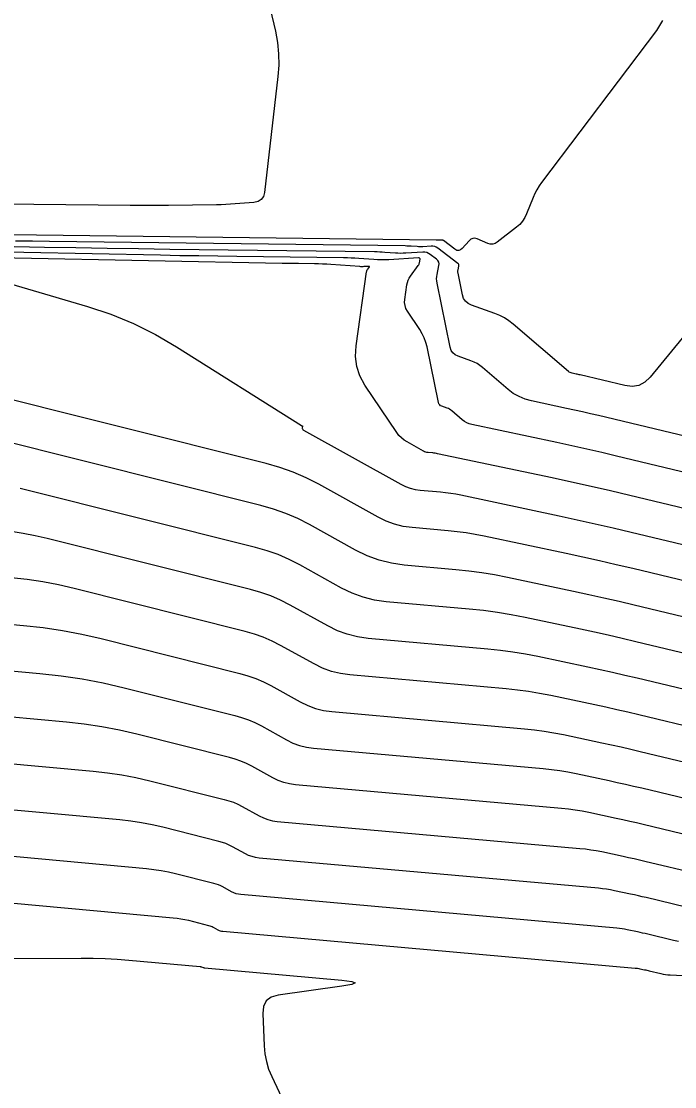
# Model space of a CAD drawing. Extents: x 1768942 to 1774819, y 723037 to 732099.
# Drawn here: x 1770543.25 to 1770566.55, y 731509.91 to 731547.88 of the extents above; entities that cross this region are included whole.
import ezdxf

# ---------------------------------------------------------------- set-up
doc = ezdxf.new("R2010")
doc.units = 0
doc.layers.add('R_Contours', color=7, linetype='Continuous')

msp = doc.modelspace()

# ---------------------------------------------------------------- linework, layer by layer
at = {"layer": 'R_Contours'}
for points in [[(1770551.944, 731549.131), (1770552.315, 731547.527), (1770552.39, 731547.124), (1770552.431, 731546.72), (1770552.436, 731546.314), (1770552.406, 731545.906), (1770551.925, 731541.778), (1770551.887, 731541.631), (1770551.812, 731541.522), (1770551.701, 731541.451), (1770551.552, 731541.419), (1770550.884, 731541.368), (1770550.716, 731541.356), (1770550.549, 731541.347), (1770550.382, 731541.341), (1770550.214, 731541.338), (1770548.5, 731541.317), (1770548.158, 731541.314), (1770547.816, 731541.312), (1770547.475, 731541.313), (1770547.133, 731541.315), (1770539.107, 731541.393)], [(1770566.121, 731547.903), (1770565.903, 731547.545), (1770561.808, 731542.135), (1770561.719, 731542.008), (1770561.638, 731541.876), (1770561.567, 731541.739), (1770561.504, 731541.597), (1770561.273, 731541.019), (1770561.207, 731540.88), (1770561.124, 731540.754), (1770561.026, 731540.64), (1770560.911, 731540.538), (1770560.227, 731540.004), (1770560.147, 731539.956), (1770560.063, 731539.932), (1770559.977, 731539.934), (1770559.887, 731539.96), (1770559.506, 731540.122), (1770559.425, 731540.144), (1770559.35, 731540.141), (1770559.282, 731540.111), (1770559.219, 731540.055), (1770558.978, 731539.78), (1770558.917, 731539.727), (1770558.853, 731539.705), (1770558.786, 731539.714), (1770558.715, 731539.753), (1770558.308, 731540.062), (1770558.296, 731540.07), (1770558.283, 731540.076), (1770558.269, 731540.078), (1770558.254, 731540.079), (1770558.188, 731540.075), (1770558.176, 731540.074), (1770558.164, 731540.074), (1770558.152, 731540.075), (1770558.14, 731540.075), (1770558.093, 731540.079), (1770558.081, 731540.079), (1770558.069, 731540.08), (1770558.057, 731540.08), (1770558.045, 731540.081), (1770539.981, 731540.308)], [(1770575.503, 731547.171), (1770565.683, 731535.199), (1770565.49, 731535.015), (1770565.274, 731534.903), (1770565.034, 731534.862), (1770564.77, 731534.892), (1770563.185, 731535.272), (1770563.148, 731535.28), (1770563.112, 731535.289), (1770563.076, 731535.297), (1770563.039, 731535.305), (1770562.893, 731535.335), (1770562.858, 731535.345), (1770562.824, 731535.359), (1770562.793, 731535.377), (1770562.764, 731535.399), (1770560.795, 731537.088), (1770560.644, 731537.206), (1770560.484, 731537.309), (1770560.315, 731537.396), (1770560.137, 731537.467), (1770559.31, 731537.757), (1770559.19, 731537.816), (1770559.096, 731537.897), (1770559.028, 731538.001), (1770558.987, 731538.128), (1770558.829, 731538.895), (1770558.824, 731538.926), (1770558.822, 731538.958), (1770558.824, 731538.99), (1770558.829, 731539.021), (1770558.855, 731539.147), (1770558.858, 731539.177), (1770558.852, 731539.204), (1770558.839, 731539.228), (1770558.817, 731539.249), (1770558.108, 731539.788), (1770558.053, 731539.823), (1770557.995, 731539.846), (1770557.934, 731539.859), (1770557.869, 731539.861), (1770557.577, 731539.844), (1770557.525, 731539.841), (1770557.472, 731539.841), (1770557.419, 731539.842), (1770557.367, 731539.845), (1770557.157, 731539.86), (1770557.104, 731539.863), (1770557.052, 731539.866), (1770556.999, 731539.868), (1770556.946, 731539.869), (1770544.266, 731540.028), (1770543.659, 731540.037), (1770543.052, 731540.046)], [(1770575.135, 731529.829), (1770564.484, 731532.38), (1770563.951, 731532.506), (1770563.417, 731532.628), (1770562.882, 731532.747), (1770562.346, 731532.862), (1770559.323, 731533.502), (1770559.229, 731533.528), (1770559.141, 731533.565), (1770559.058, 731533.613), (1770558.98, 731533.672), (1770558.607, 731533.992), (1770558.568, 731534.023), (1770558.526, 731534.049), (1770558.483, 731534.072), (1770558.437, 731534.09), (1770558.248, 731534.156), (1770558.206, 731534.177), (1770558.173, 731534.205), (1770558.149, 731534.242), (1770558.134, 731534.287), (1770557.725, 731536.27), (1770557.683, 731536.434), (1770557.626, 731536.592), (1770557.554, 731536.743), (1770557.467, 731536.888), (1770557.027, 731537.545), (1770556.972, 731537.643), (1770556.938, 731537.747), (1770556.924, 731537.855), (1770556.93, 731537.968), (1770557.004, 731538.486), (1770557.021, 731538.57), (1770557.048, 731538.65), (1770557.085, 731538.726), (1770557.132, 731538.798), (1770557.412, 731539.179), (1770557.426, 731539.199), (1770557.437, 731539.221), (1770557.445, 731539.243), (1770557.451, 731539.266), (1770557.479, 731539.396), (1770557.479, 731539.403), (1770557.478, 731539.409), (1770557.475, 731539.414), (1770557.471, 731539.418), (1770557.448, 731539.435), (1770557.443, 731539.439), (1770557.437, 731539.441), (1770557.43, 731539.443), (1770557.423, 731539.443), (1770556.356, 731539.381), (1770556.222, 731539.375), (1770556.088, 731539.374), (1770555.954, 731539.377), (1770555.82, 731539.384), (1770555.285, 731539.423), (1770555.151, 731539.431), (1770555.017, 731539.438), (1770554.883, 731539.443), (1770554.749, 731539.445), (1770550.942, 731539.493), (1770550.262, 731539.502), (1770549.583, 731539.513), (1770548.904, 731539.524), (1770548.224, 731539.537), (1770538.462, 731539.731)], [(1770575.894, 731530.937), (1770563.834, 731533.826), (1770563.55, 731533.893), (1770563.265, 731533.959), (1770562.979, 731534.022), (1770562.693, 731534.083), (1770561.445, 731534.347), (1770561.217, 731534.411), (1770561.002, 731534.5), (1770560.799, 731534.617), (1770560.61, 731534.76), (1770559.701, 731535.54), (1770559.606, 731535.614), (1770559.505, 731535.679), (1770559.399, 731535.734), (1770559.287, 731535.779), (1770558.828, 731535.94), (1770558.725, 731535.99), (1770558.644, 731536.059), (1770558.586, 731536.149), (1770558.55, 731536.258), (1770558.078, 731538.547), (1770558.066, 731538.623), (1770558.063, 731538.7), (1770558.067, 731538.776), (1770558.079, 731538.852), (1770558.146, 731539.17), (1770558.151, 731539.237), (1770558.139, 731539.297), (1770558.109, 731539.35), (1770558.061, 731539.397), (1770557.833, 731539.57), (1770557.775, 731539.607), (1770557.712, 731539.632), (1770557.646, 731539.646), (1770557.577, 731539.648), (1770556.966, 731539.612), (1770556.873, 731539.608), (1770556.78, 731539.607), (1770556.687, 731539.609), (1770556.594, 731539.615), (1770556.221, 731539.641), (1770556.128, 731539.647), (1770556.035, 731539.652), (1770555.941, 731539.655), (1770555.848, 731539.657), (1770548.552, 731539.749), (1770547.435, 731539.764), (1770546.318, 731539.781), (1770545.2, 731539.8), (1770544.083, 731539.821), (1770538.682, 731539.929)], [(1770574.375, 731528.721), (1770564.953, 731530.978), (1770564.262, 731531.141), (1770563.57, 731531.3), (1770562.876, 731531.454), (1770562.182, 731531.603), (1770558.096, 731532.468), (1770558.054, 731532.476), (1770558.012, 731532.483), (1770557.97, 731532.489), (1770557.928, 731532.493), (1770557.758, 731532.508), (1770557.716, 731532.514), (1770557.676, 731532.524), (1770557.637, 731532.538), (1770557.599, 731532.557), (1770557.009, 731532.884), (1770556.903, 731532.951), (1770556.808, 731533.029), (1770556.722, 731533.118), (1770556.647, 731533.217), (1770555.51, 731534.914), (1770555.331, 731535.239), (1770555.218, 731535.58), (1770555.172, 731535.936), (1770555.192, 731536.307), (1770555.569, 731538.946), (1770555.574, 731538.969), (1770555.581, 731538.991), (1770555.591, 731539.012), (1770555.604, 731539.031), (1770555.66, 731539.108), (1770555.67, 731539.124), (1770555.67, 731539.136), (1770555.66, 731539.142), (1770555.641, 731539.143), (1770555.469, 731539.133), (1770555.432, 731539.132), (1770555.396, 731539.131), (1770555.359, 731539.132), (1770555.323, 731539.134), (1770554.288, 731539.208), (1770554.144, 731539.218), (1770554, 731539.225), (1770553.856, 731539.23), (1770553.712, 731539.233), (1770553.136, 731539.24), (1770552.992, 731539.242), (1770552.848, 731539.244), (1770552.704, 731539.247), (1770552.561, 731539.249), (1770538.242, 731539.534)], [(1770541.532, 731538.916), (1770545.618, 731537.713), (1770546.449, 731537.438), (1770547.255, 731537.106), (1770548.035, 731536.72), (1770548.791, 731536.278), (1770553.243, 731533.467), (1770553.247, 731533.465), (1770553.251, 731533.463), (1770553.255, 731533.462), (1770553.259, 731533.46), (1770553.276, 731533.456), (1770553.28, 731533.455), (1770553.282, 731533.453), (1770553.284, 731533.45), (1770553.284, 731533.446), (1770553.273, 731533.375), (1770553.273, 731533.368), (1770553.274, 731533.362), (1770553.276, 731533.356), (1770553.279, 731533.35), (1770553.294, 731533.327), (1770553.298, 731533.322), (1770553.303, 731533.317), (1770553.308, 731533.313), (1770553.313, 731533.31), (1770556.79, 731531.381), (1770556.952, 731531.301), (1770557.121, 731531.24), (1770557.295, 731531.196), (1770557.474, 731531.171), (1770558.203, 731531.106), (1770558.385, 731531.087), (1770558.566, 731531.063), (1770558.746, 731531.033), (1770558.926, 731530.998), (1770562.436, 731530.255), (1770563.08, 731530.116), (1770563.723, 731529.973), (1770564.365, 731529.826), (1770565.007, 731529.675), (1770573.615, 731527.613)], [(1770572.856, 731526.505), (1770565.06, 731528.372), (1770564.469, 731528.512), (1770563.876, 731528.647), (1770563.283, 731528.779), (1770562.689, 731528.907), (1770559.756, 731529.528), (1770559.439, 731529.59), (1770559.12, 731529.642), (1770558.8, 731529.685), (1770558.479, 731529.719), (1770557.19, 731529.834), (1770556.873, 731529.878), (1770556.566, 731529.955), (1770556.268, 731530.064), (1770555.981, 731530.205), (1770553.868, 731531.377), (1770553.415, 731531.609), (1770552.951, 731531.811), (1770552.474, 731531.981), (1770551.985, 731532.12), (1770541.297, 731534.796)], [(1770572.096, 731525.396), (1770565.113, 731527.069), (1770564.572, 731527.197), (1770564.03, 731527.321), (1770563.487, 731527.442), (1770562.943, 731527.559), (1770560.586, 731528.058), (1770560.131, 731528.147), (1770559.674, 731528.222), (1770559.215, 731528.284), (1770558.754, 731528.332), (1770556.906, 731528.497), (1770556.452, 731528.561), (1770556.011, 731528.671), (1770555.584, 731528.827), (1770555.171, 731529.029), (1770553.526, 731529.942), (1770553.111, 731530.155), (1770552.684, 731530.34), (1770552.247, 731530.496), (1770551.798, 731530.624), (1770542.258, 731533.013)], [(1770571.337, 731524.288), (1770565.166, 731525.766), (1770564.675, 731525.882), (1770564.183, 731525.995), (1770563.69, 731526.104), (1770563.197, 731526.211), (1770561.221, 731526.629), (1770560.726, 731526.726), (1770560.229, 731526.808), (1770559.73, 731526.875), (1770559.228, 731526.927), (1770556.268, 731527.191), (1770555.85, 731527.25), (1770555.445, 731527.351), (1770555.053, 731527.494), (1770554.674, 731527.68), (1770553.183, 731528.507), (1770552.806, 731528.701), (1770552.418, 731528.869), (1770552.02, 731529.011), (1770551.611, 731529.127), (1770543.219, 731531.229)], [(1770570.577, 731523.18), (1770565.22, 731524.464), (1770564.778, 731524.568), (1770564.336, 731524.669), (1770563.894, 731524.767), (1770563.451, 731524.863), (1770561.676, 731525.238), (1770561.232, 731525.325), (1770560.785, 731525.399), (1770560.336, 731525.459), (1770559.886, 731525.506), (1770555.62, 731525.886), (1770555.244, 731525.939), (1770554.879, 731526.03), (1770554.525, 731526.16), (1770554.184, 731526.327), (1770552.841, 731527.072), (1770552.501, 731527.247), (1770552.151, 731527.398), (1770551.792, 731527.526), (1770551.425, 731527.631), (1770544.18, 731529.445), (1770543.754, 731529.543), (1770543.325, 731529.624), (1770542.893, 731529.689)], [(1770569.817, 731522.072), (1770565.273, 731523.161), (1770564.882, 731523.253), (1770564.49, 731523.343), (1770564.097, 731523.43), (1770563.704, 731523.515), (1770562.131, 731523.847), (1770561.737, 731523.925), (1770561.341, 731523.99), (1770560.943, 731524.044), (1770560.543, 731524.085), (1770554.973, 731524.581), (1770554.637, 731524.629), (1770554.312, 731524.71), (1770553.998, 731524.825), (1770553.694, 731524.974), (1770552.499, 731525.637), (1770552.196, 731525.792), (1770551.885, 731525.927), (1770551.565, 731526.041), (1770551.238, 731526.135), (1770545.141, 731527.661), (1770544.585, 731527.789), (1770544.026, 731527.895), (1770543.462, 731527.98), (1770542.895, 731528.043)], [(1770540.526, 731526.605), (1770543.332, 731526.348), (1770544.031, 731526.27), (1770544.726, 731526.166), (1770545.417, 731526.035), (1770546.102, 731525.877), (1770551.051, 731524.638), (1770551.338, 731524.556), (1770551.618, 731524.456), (1770551.891, 731524.338), (1770552.156, 731524.202), (1770553.204, 731523.621), (1770553.471, 731523.49), (1770553.746, 731523.389), (1770554.031, 731523.318), (1770554.325, 731523.277), (1770561.201, 731522.664), (1770561.55, 731522.628), (1770561.897, 731522.581), (1770562.242, 731522.524), (1770562.586, 731522.457), (1770563.958, 731522.166), (1770564.301, 731522.093), (1770564.643, 731522.017), (1770564.985, 731521.938), (1770565.326, 731521.858), (1770569.058, 731520.964)], [(1770540.311, 731524.97), (1770543.917, 731524.64), (1770544.675, 731524.556), (1770545.428, 731524.443), (1770546.176, 731524.3), (1770546.919, 731524.129), (1770550.864, 731523.142), (1770551.111, 731523.071), (1770551.352, 731522.985), (1770551.586, 731522.884), (1770551.814, 731522.767), (1770552.714, 731522.267), (1770552.943, 731522.155), (1770553.18, 731522.069), (1770553.425, 731522.007), (1770553.677, 731521.972), (1770561.859, 731521.243), (1770562.156, 731521.212), (1770562.452, 731521.172), (1770562.747, 731521.124), (1770563.041, 731521.066), (1770564.212, 731520.818), (1770564.504, 731520.755), (1770564.797, 731520.691), (1770565.088, 731520.624), (1770565.38, 731520.555), (1770568.298, 731519.856)], [(1770567.846, 731518.674), (1770565.433, 731519.252), (1770565.192, 731519.309), (1770564.95, 731519.364), (1770564.708, 731519.418), (1770564.466, 731519.47), (1770563.495, 731519.676), (1770563.252, 731519.723), (1770563.008, 731519.764), (1770562.763, 731519.797), (1770562.516, 731519.822), (1770553.03, 731520.667), (1770552.819, 731520.697), (1770552.614, 731520.748), (1770552.416, 731520.82), (1770552.225, 731520.914), (1770551.472, 731521.332), (1770551.281, 731521.43), (1770551.085, 731521.515), (1770550.884, 731521.586), (1770550.678, 731521.645), (1770547.379, 731522.471), (1770546.758, 731522.614), (1770546.132, 731522.733), (1770545.502, 731522.828), (1770544.869, 731522.898), (1770539.68, 731523.373)], [(1770539.05, 731521.776), (1770545.82, 731521.156), (1770546.33, 731521.099), (1770546.836, 731521.023), (1770547.339, 731520.928), (1770547.839, 731520.813), (1770550.491, 731520.149), (1770550.657, 731520.102), (1770550.818, 731520.044), (1770550.976, 731519.976), (1770551.129, 731519.897), (1770551.735, 731519.561), (1770551.889, 731519.486), (1770552.048, 731519.427), (1770552.212, 731519.386), (1770552.382, 731519.362), (1770563.174, 731518.401), (1770563.369, 731518.381), (1770563.564, 731518.355), (1770563.757, 731518.323), (1770563.95, 731518.285), (1770564.719, 731518.122), (1770564.911, 731518.081), (1770565.103, 731518.038), (1770565.295, 731517.994), (1770565.486, 731517.949), (1770567.399, 731517.491)], [(1770566.952, 731516.308), (1770565.539, 731516.646), (1770565.398, 731516.68), (1770565.257, 731516.712), (1770565.115, 731516.744), (1770564.973, 731516.774), (1770564.405, 731516.894), (1770564.263, 731516.922), (1770564.12, 731516.946), (1770563.976, 731516.965), (1770563.832, 731516.98), (1770551.734, 731518.058), (1770551.606, 731518.076), (1770551.482, 731518.107), (1770551.361, 731518.151), (1770551.245, 731518.208), (1770550.787, 731518.462), (1770550.671, 731518.521), (1770550.552, 731518.573), (1770550.43, 731518.617), (1770550.304, 731518.652), (1770548.298, 731519.155), (1770547.921, 731519.242), (1770547.54, 731519.314), (1770547.157, 731519.371), (1770546.772, 731519.414), (1770538.42, 731520.179)], [(1770566.689, 731515.085), (1770566.505, 731515.125), (1770565.593, 731515.344), (1770565.501, 731515.365), (1770565.41, 731515.386), (1770565.318, 731515.406), (1770565.227, 731515.426), (1770564.86, 731515.504), (1770564.768, 731515.522), (1770564.675, 731515.537), (1770564.583, 731515.55), (1770564.49, 731515.559), (1770551.087, 731516.753), (1770551, 731516.765), (1770550.916, 731516.786), (1770550.834, 731516.816), (1770550.755, 731516.855), (1770550.445, 731517.027), (1770550.366, 731517.067), (1770550.285, 731517.102), (1770550.203, 731517.132), (1770550.118, 731517.156), (1770548.758, 731517.496), (1770548.502, 731517.555), (1770548.244, 731517.604), (1770547.985, 731517.643), (1770547.724, 731517.672), (1770537.79, 731518.582)], [(1770537.159, 731516.986), (1770548.675, 731515.93), (1770548.812, 731515.915), (1770548.948, 731515.895), (1770549.084, 731515.869), (1770549.218, 731515.838), (1770549.931, 731515.659), (1770549.975, 731515.647), (1770550.019, 731515.631), (1770550.061, 731515.613), (1770550.102, 731515.592), (1770550.265, 731515.501), (1770550.307, 731515.481), (1770550.349, 731515.466), (1770550.394, 731515.454), (1770550.439, 731515.448), (1770565.147, 731514.138), (1770565.189, 731514.134), (1770565.231, 731514.128), (1770565.273, 731514.121), (1770565.315, 731514.113), (1770565.48, 731514.078), (1770565.522, 731514.069), (1770565.563, 731514.06), (1770565.605, 731514.05), (1770565.646, 731514.041), (1770566.058, 731513.942), (1770566.141, 731513.924), (1770566.225, 731513.91), (1770566.309, 731513.9), (1770566.393, 731513.894), (1770571.866, 731513.612)], [(1770539.236, 731514.467), (1770545.386, 731514.495), (1770545.814, 731514.491), (1770546.241, 731514.478), (1770546.668, 731514.454), (1770547.095, 731514.42), (1770549.627, 731514.188), (1770549.64, 731514.187), (1770549.652, 731514.185), (1770549.665, 731514.183), (1770549.678, 731514.18), (1770549.744, 731514.163), (1770549.748, 731514.162), (1770549.752, 731514.16), (1770549.756, 731514.159), (1770549.76, 731514.157), (1770549.775, 731514.148), (1770549.779, 731514.146), (1770549.783, 731514.145), (1770549.787, 731514.144), (1770549.792, 731514.143), (1770554.684, 731513.708), (1770555.043, 731513.662), (1770555.163, 731513.611), (1770555.046, 731513.553), (1770554.69, 731513.49), (1770552.409, 731513.172), (1770552.161, 731513.101), (1770551.987, 731512.968), (1770551.888, 731512.773), (1770551.863, 731512.517), (1770551.914, 731511.366), (1770551.94, 731511.082), (1770551.994, 731510.804), (1770552.075, 731510.533), (1770552.183, 731510.269), (1770556.776, 731500.473)]]:
    msp.add_lwpolyline(points, dxfattribs=at)

doc.saveas('drawing.dxf')
